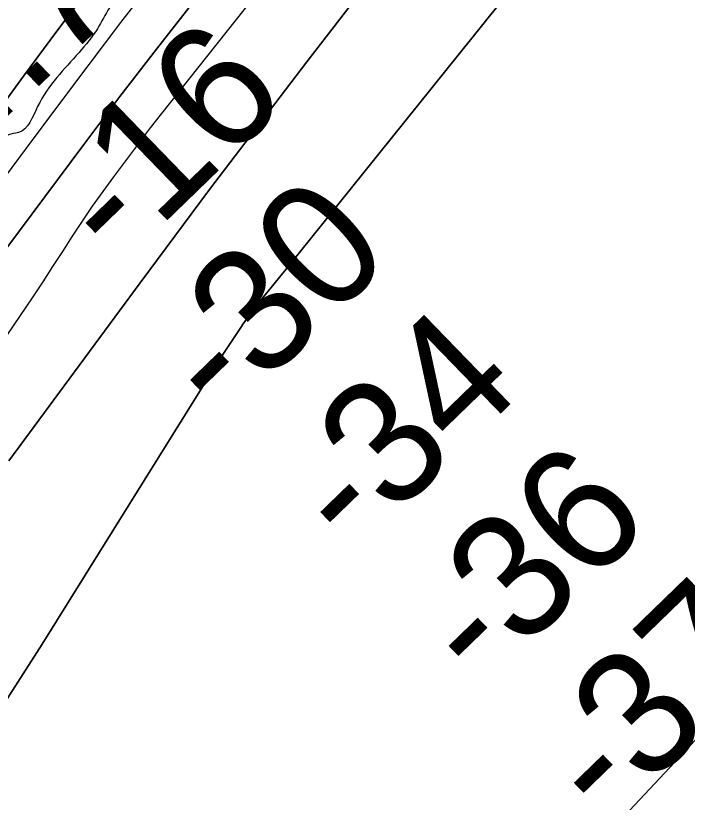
# Model space of a CAD drawing. Extents: x 3424494 to 3462436, y 522220 to 547718.
# Drawn here: x 3448123.3 to 3448485.5, y 544340.2 to 544764.2 of the extents above; entities that cross this region are included whole.
import ezdxf

# ---------------------------------------------------------------- set-up
doc = ezdxf.new("R2010")
doc.units = 0
for name, color, linetype in [('V-RIVR-EDGE', 7, 'Continuous'), ('V-RIVR-RANG', 7, 'Continuous'), ('V-TOPO-DPTH', 7, 'Continuous'), ('V-TOPO-MINR', 7, 'Continuous'), ('V-TOPO-WATR', 7, 'Continuous')]:
    doc.layers.add(name, color=color, linetype=linetype)

msp = doc.modelspace()

# ---------------------------------------------------------------- linework, layer by layer
at = {"layer": 'V-RIVR-EDGE'}
msp.add_spline([(3449024.46, 545885.5), (3449019.28, 545873.5), (3449011.84, 545864.04), (3448999.02, 545850.46), (3448984.96, 545836.06), (3448976.27, 545824.53), (3448965.51, 545808.06), (3448951.44, 545790.78), (3448930.35, 545766.91), (3448908.82, 545733.56), (3448893.92, 545712.15), (3448877.38, 545691.98), (3448858.77, 545671.41), (3448838.92, 545650.84), (3448829.82, 545640.96), (3448821.96, 545628.2), (3448802.1, 545605.15), (3448785.13, 545578.39), (3448773.96, 545564.8), (3448769, 545560.69), (3448761.15, 545553.7), (3448753.69, 545540.11), (3448748.72, 545530.64), (3448741.27, 545521.99), (3448732.6, 545514.59), (3448730.52, 545510.89), (3448729.68, 545504.29), (3448730.49, 545498.51), (3448726.35, 545491.93), (3448713.95, 545480.82), (3448695.77, 545464.37), (3448686.26, 545455.73), (3448680.07, 545452.45), (3448668.47, 545431.44), (3448641.99, 545397.28), (3448622.96, 545372.17), (3448598.55, 545341.71), (3448586.14, 545326.9), (3448567.51, 545299.72), (3448554.26, 545276.66), (3448543.5, 545261.02), (3448535.24, 545255.26), (3448529.45, 545249.09), (3448514.55, 545229.33), (3448492.19, 545191.86), (3448480.61, 545178.69), (3448457.45, 545153.59), (3448442.15, 545135.07), (3448424.35, 545110.78), (3448410.28, 545090.61), (3448392.92, 545075.8), (3448377.63, 545060.58), (3448361.08, 545040.41), (3448350.74, 545027.66), (3448339.14, 545005.83), (3448331.27, 544993.47), (3448317.62, 544978.66), (3448303.56, 544960.55), (3448289.92, 544948.21), (3448279.98, 544931.74), (3448265.07, 544908.27), (3448249.75, 544883.97), (3448245.2, 544876.56), (3448244.37, 544872.85), (3448244.35, 544867.08), (3448242.28, 544863.37), (3448237.74, 544861.32), (3448234.43, 544856.79), (3448231.1, 544846.49), (3448224.91, 544841.97), (3448220.36, 544838.27), (3448221.58, 544830.84), (3448219.09, 544824.25), (3448214.54, 544819.73), (3448208.76, 544818.92), (3448205.46, 544816.45), (3448194.7, 544800.39), (3448196.35, 544802.04), (3448189.73, 544791.33), (3448179.38, 544775.68), (3448174, 544768.69), (3448167.37, 544757.16), (3448157.44, 544744.4), (3448145.45, 544730.82), (3448135.1, 544715.17), (3448124.75, 544701.17), (3448119.39, 544699.95), (3448113.19, 544692.95), (3448107.39, 544682.66), (3448106.14, 544678.95), (3448100.33, 544665.77), (3448092.88, 544652.18), (3448086.25, 544642.29), (3448078.82, 544638.19), (3448075.51, 544633.25), (3448067.23, 544618.83), (3448046.11, 544585.89), (3448037.41, 544569.42), (3448028.31, 544560.37), (3448024.6, 544559.96), (3448021.71, 544557.09), (3448012.6, 544541.44), (3448005.15, 544530.73), (3447995.65, 544524.57), (3447994.82, 544522.1), (3447994.39, 544515.5), (3447992.32, 544513.44), (3447986.96, 544513.04), (3447986.94, 544505.62), (3447985.69, 544501.91), (3447978.26, 544497.81), (3447969.58, 544489.99), (3447961.3, 544476.4), (3447954.67, 544466.93), (3447950.11, 544453.75), (3447948.02, 544444.68), (3447946.36, 544440.15), (3447940.16, 544435.21), (3447932.31, 544427.81), (3447921.55, 544414.64), (3447905.41, 544390.76), (3447884.72, 544360.7), (3447854.93, 544322.42), (3447837.97, 544301.85), (3447830.94, 544294.03), (3447828.03, 544286.2), (3447823.88, 544273.84), (3447817.67, 544265.19), (3447807.74, 544251.61), (3447798.63, 544239.67), (3447792.02, 544235.15), (3447787.48, 544230.21), (3447785.41, 544227.74), (3447783.73, 544218.26), (3447781.67, 544216.2), (3447776.29, 544210.86), (3447766.36, 544194.8), (3447753.12, 544178.74), (3447722.91, 544136.34), (3447707.61, 544119.06), (3447694.78, 544104.24), (3447681.13, 544084.07), (3447673.68, 544073.78), (3447667.05, 544060.6), (3447657.12, 544050.31), (3447653.82, 544047.43), (3447652.16, 544044.14), (3447650.08, 544037.54), (3447645.53, 544031.78), (3447640.16, 544026.84), (3447633.13, 544020.26), (3447624.87, 544014.51), (3447616.62, 544013.71), (3447613.31, 544010), (3447605.04, 544000.95), (3447598.82, 543989.01), (3447590.12, 543972.94), (3447575.63, 543949.47), (3447562.38, 543928.47), (3447550.79, 543912), (3447539.62, 543898.01), (3447530.94, 543888.13), (3447527.62, 543882.78), (3447525.54, 543874.12), (3447521.82, 543870.42), (3447516.03, 543864.66), (3447515.2, 543860.95), (3447514.77, 543854.77), (3447509.81, 543851.07), (3447503.21, 543848.2), (3447495.32, 543829.66), (3447484.58, 543818.96), (3447471.75, 543804.15), (3447462.66, 543795.1), (3447453.97, 543781.92), (3447440.31, 543762.16), (3447430.37, 543746.51), (3447426.23, 543740.34), (3447424.15, 543732.09), (3447421.67, 543729.21), (3447414.23, 543721.81), (3447405.97, 543717.29), (3447398.52, 543709.89), (3447393.97, 543701.24), (3447391.07, 543696.3), (3447384.05, 543692.19), (3447379.5, 543687.66), (3447373.7, 543676.13), (3447366.24, 543663.78), (3447360.43, 543649.36), (3447357.93, 543636.58), (3447352.55, 543628.76), (3447345.12, 543626.71), (3447341.4, 543623.01), (3447336.44, 543618.49), (3447328.16, 543607.78), (3447316.99, 543591.31), (3447306.22, 543572.78), (3447293.79, 543548.89), (3447283.43, 543532.01), (3447267.29, 543508.13), (3447258.62, 543503.62), (3447254.07, 543498.68), (3447252, 543493.73), (3447247.44, 543485.91), (3447242.06, 543476.85), (3447234.2, 543466.97), (3447228.41, 543461.62), (3447225.1, 543458.33), (3447223.85, 543452.56), (3447222.59, 543443.91), (3447217.63, 543437.32), (3447211.01, 543429.91), (3447197.37, 543418.4), (3447193.65, 543413.05), (3447188.68, 543405.63), (3447177.51, 543390.82), (3447165.1, 543376), (3447155.17, 543362), (3447143.58, 543347.6), (3447132.41, 543331.95), (3447125.38, 543325.37), (3447119.59, 543316.73), (3447107.18, 543302.32), (3447099.31, 543289.97), (3447082.35, 543268.15), (3447069.52, 543250.45), (3447056.69, 543231.51), (3447044.69, 543214.22), (3447030.6, 543189.1), (3447016.94, 543167.69), (3447008.66, 543152.04), (3446997.47, 543133.09), (3446988.37, 543122.39), (3446978.86, 543109.63), (3446965.62, 543092.34), (3446951.13, 543073), (3446946.6, 543071.77), (3446942.46, 543067.66), (3446932.12, 543056.96), (3446914.32, 543030.2)], degree=3, dxfattribs=at)
at = {"layer": 'V-TOPO-DPTH'}
for points in [[(3448086.23, 544345.45), (3448137.49, 544425.38), (3448231.2, 544575.59), (3448234.67, 544581.05), (3448238.18, 544586.49), (3448241.78, 544591.87), (3448245.42, 544597.21), (3448245.48, 544597.29), (3448249.2, 544602.52), (3448253.02, 544607.68), (3448256.97, 544612.73), (3448261.01, 544617.72), (3448267.36, 544625.33), (3448268.31, 544626.45), (3448789.74, 545274.89)], [(3448086.23, 544345.45), (3448137.49, 544425.38), (3448231.2, 544575.59), (3448234.67, 544581.05), (3448238.18, 544586.49), (3448241.78, 544591.87), (3448245.42, 544597.21), (3448245.48, 544597.29), (3448249.2, 544602.52), (3448253.02, 544607.68), (3448256.97, 544612.73), (3448261.01, 544617.72), (3448267.36, 544625.33), (3448268.31, 544626.45), (3448789.74, 545274.89)], [(3448443.94, 545058.73), (3448199.31, 544746.2), (3448189.39, 544733.42), (3448179.52, 544720.6), (3448169.74, 544707.72), (3448160.01, 544694.79), (3448104.21, 544620.04)], [(3448104.21, 544620.04), (3448160.01, 544694.79), (3448169.74, 544707.72), (3448179.52, 544720.6), (3448189.39, 544733.42), (3448199.31, 544746.2), (3448443.94, 545058.73)], [(3448119.5, 544524.28), (3448190.34, 544620.15), (3448209.08, 544645.36), (3448227.9, 544670.49), (3448246.87, 544695.52), (3448265.92, 544720.47), (3448280.38, 544739.3), (3448298.05, 544762.32), (3448315.7, 544785.35)], [(3448315.7, 544785.35), (3448298.05, 544762.32), (3448280.38, 544739.3), (3448265.92, 544720.47), (3448246.87, 544695.52), (3448227.9, 544670.49), (3448209.08, 544645.36), (3448190.34, 544620.15), (3448119.5, 544524.28)], [(3448163.57, 544780.08), (3448145.51, 544755.81), (3448127.48, 544731.53), (3448109.46, 544707.24)], [(3448109.46, 544707.24), (3448127.48, 544731.53), (3448145.51, 544755.81), (3448163.57, 544780.08)], [(3448840.52, 544769.36), (3448802.45, 544725.64), (3448764.18, 544682.09), (3448725.79, 544638.65), (3448522.15, 544409.27), (3448511.39, 544397.25), (3448500.56, 544385.29), (3448489.63, 544373.41), (3448478.65, 544361.6), (3448131.14, 543991.15), (3448082.91, 543939.55), (3448034.8, 543887.85), (3447986.86, 543835.98), (3447939.05, 543784), (3447850.45, 543687.36), (3447847.11, 543683.55)], [(3447847.11, 543683.55), (3447850.45, 543687.36), (3447939.05, 543784), (3447986.86, 543835.98), (3448034.8, 543887.85), (3448082.91, 543939.55), (3448131.14, 543991.15), (3448478.65, 544361.6), (3448489.63, 544373.41), (3448500.56, 544385.29), (3448511.39, 544397.25), (3448522.15, 544409.27), (3448725.79, 544638.65), (3448764.18, 544682.09), (3448802.45, 544725.64), (3448840.52, 544769.36)]]:
    msp.add_lwpolyline(points, dxfattribs=at)
at = {"layer": 'V-TOPO-MINR'}
for points in [[(3448789.74, 545274.89), (3448268.31, 544626.45), (3448267.36, 544625.33), (3448261.01, 544617.72), (3448256.97, 544612.73), (3448253.02, 544607.68), (3448249.2, 544602.52), (3448245.48, 544597.29), (3448245.42, 544597.21), (3448241.78, 544591.87), (3448238.18, 544586.49), (3448234.67, 544581.05), (3448231.2, 544575.59), (3448137.49, 544425.38), (3448086.23, 544345.45)], [(3448629.92, 545249.95), (3448201.21, 544710.54), (3448198.51, 544707.11), (3448195.83, 544703.67), (3448193.18, 544700.21), (3448190.55, 544696.73), (3448175.97, 544677.25), (3448170.22, 544669.4), (3448164.58, 544661.46), (3448159.13, 544653.41), (3448153.78, 544645.28), (3448148.51, 544637.09), (3448143.2, 544628.93), (3448137.86, 544620.79), (3448132.48, 544612.68), (3447912.34, 544288.24)], [(3448443.94, 545058.73), (3448199.31, 544746.2), (3448189.39, 544733.42), (3448179.52, 544720.6), (3448169.74, 544707.72), (3448160.01, 544694.79), (3448104.21, 544620.04)], [(3448315.7, 544785.35), (3448298.05, 544762.32), (3448280.38, 544739.3), (3448265.92, 544720.47), (3448246.87, 544695.52), (3448227.9, 544670.49), (3448209.08, 544645.36), (3448190.34, 544620.15), (3448119.5, 544524.28)], [(3448197, 544782.89), (3448179.86, 544760.45), (3448162.78, 544737.95), (3448145.81, 544715.38), (3448128.91, 544692.76), (3448029.11, 544558.61)], [(3447847.11, 543683.55), (3447850.45, 543687.36), (3447939.05, 543784), (3447986.86, 543835.98), (3448034.8, 543887.85), (3448082.91, 543939.55), (3448131.14, 543991.15), (3448478.65, 544361.6), (3448489.63, 544373.41), (3448500.56, 544385.29), (3448511.39, 544397.25), (3448522.15, 544409.27), (3448725.79, 544638.65), (3448764.18, 544682.09), (3448802.45, 544725.64), (3448840.52, 544769.36)]]:
    msp.add_lwpolyline(points, dxfattribs=at)
at = {"layer": 'V-TOPO-WATR'}
msp.add_lwpolyline([(3448163.57, 544780.08), (3448145.51, 544755.81), (3448127.48, 544731.53), (3448109.46, 544707.24)], dxfattribs=at)

# ---------------------------------------------------------------- texts
at = {"layer": 'V-RIVR-RANG'}
for s, rotation, p in [('4.7', 43.8383, (3448093.95, 544686.03)), ('-16', 44.1218, (3448178.76, 544628.39)), ('-30', 44.1218, (3448235.14, 544543.76)), ('-34', 44.1218, (3448305.34, 544472.54)), ('-36', 44.1218, (3448374.59, 544400.4)), ('-37', 44.1218, (3448442.14, 544326.6))]:
    msp.add_text(s, height=67, rotation=rotation, dxfattribs=at).set_placement(p)

doc.saveas('drawing.dxf')
